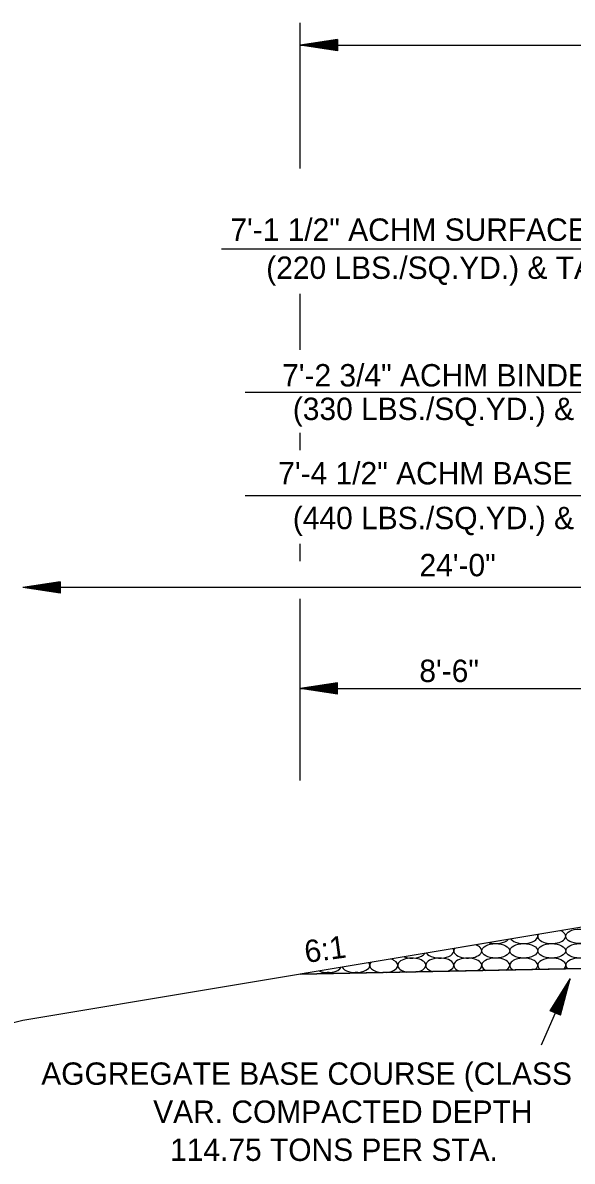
# Model space of a CAD drawing. Extents: x 1371763 to 1372860, y 385599 to 385872.
# Drawn here: x 1372041.39 to 1372056.12, y 385641.36 to 385671.88 of the extents above; entities that cross this region are included whole.
import ezdxf

# ---------------------------------------------------------------- set-up
doc = ezdxf.new("R2010")
doc.units = 0
doc.layers.add('R_Draft', color=7, linetype='Continuous')

msp = doc.modelspace()

# ---------------------------------------------------------------- linework, layer by layer
at = {"layer": 'R_Draft'}
for p, q in [((1372048.826, 385667.967), (1372048.826, 385671.877)), ((1372049.826, 385671.427), (1372048.826, 385671.277)), ((1372048.826, 385671.277), (1372117.962, 385671.277)), ((1372049.826, 385671.127), (1372048.826, 385671.277)), ((1372049.826, 385671.402), (1372048.993, 385671.277)), ((1372049.826, 385671.152), (1372048.993, 385671.277)), ((1372049.826, 385671.376), (1372049.165, 385671.277)), ((1372049.826, 385671.177), (1372049.165, 385671.277)), ((1372049.826, 385671.351), (1372049.331, 385671.277)), ((1372049.826, 385671.202), (1372049.331, 385671.277)), ((1372049.826, 385671.325), (1372049.501, 385671.277)), ((1372049.826, 385671.228), (1372049.501, 385671.277)), ((1372049.826, 385671.3), (1372049.668, 385671.277)), ((1372049.826, 385671.253), (1372049.668, 385671.277)), ((1372049.826, 385671.427), (1372049.826, 385671.127)), ((1372046.717, 385665.82), (1372072.393, 385665.821)), ((1372048.825, 385663.113), (1372048.826, 385664.613)), ((1372047.352, 385661.977), (1372072.393, 385661.977)), ((1372048.826, 385660.416), (1372048.826, 385660.881)), ((1372047.352, 385659.201), (1372072.393, 385659.201)), ((1372048.826, 385657.442), (1372048.826, 385657.908)), ((1372042.39, 385656.889), (1372041.39, 385656.739)), ((1372042.39, 385656.864), (1372041.557, 385656.739)), ((1372042.39, 385656.889), (1372042.39, 385656.589)), ((1372042.39, 385656.589), (1372041.39, 385656.739)), ((1372065.39, 385656.739), (1372041.39, 385656.739)), ((1372042.39, 385656.614), (1372041.557, 385656.739)), ((1372042.39, 385656.838), (1372041.729, 385656.739)), ((1372042.39, 385656.639), (1372041.729, 385656.739)), ((1372042.39, 385656.813), (1372041.896, 385656.739)), ((1372042.39, 385656.664), (1372041.896, 385656.739)), ((1372042.39, 385656.787), (1372042.065, 385656.739)), ((1372042.39, 385656.69), (1372042.065, 385656.739)), ((1372042.39, 385656.762), (1372042.232, 385656.739)), ((1372042.39, 385656.715), (1372042.232, 385656.739)), ((1372048.825, 385651.566), (1372048.826, 385656.43)), ((1372049.826, 385654.182), (1372048.826, 385654.032)), ((1372049.826, 385654.157), (1372048.993, 385654.032)), ((1372049.826, 385654.132), (1372049.165, 385654.032)), ((1372049.826, 385654.107), (1372049.331, 385654.032)), ((1372049.826, 385653.882), (1372049.826, 385654.182)), ((1372048.826, 385654.032), (1372057.39, 385654.032)), ((1372049.826, 385653.882), (1372048.826, 385654.032)), ((1372049.826, 385653.907), (1372048.993, 385654.032)), ((1372049.826, 385653.933), (1372049.165, 385654.032)), ((1372049.826, 385653.958), (1372049.331, 385654.032)), ((1372049.826, 385654.081), (1372049.501, 385654.032)), ((1372049.826, 385653.984), (1372049.501, 385654.032)), ((1372049.826, 385654.056), (1372049.668, 385654.032)), ((1372049.826, 385654.009), (1372049.668, 385654.032)), ((1372057.393, 385647.801), (1372041.393, 385645.134)), ((1372072.393, 385646.844), (1372048.825, 385646.373)), ((1372056.063, 385646.246), (1372055.284, 385644.472)), ((1372055.523, 385645.39), (1372056.063, 385646.246)), ((1372055.798, 385645.27), (1372056.063, 385646.246)), ((1372055.546, 385645.38), (1372055.995, 385646.093)), ((1372055.569, 385645.37), (1372055.926, 385645.935)), ((1372055.752, 385645.29), (1372055.926, 385645.935)), ((1372055.775, 385645.28), (1372055.995, 385646.093)), ((1372055.592, 385645.36), (1372055.859, 385645.783)), ((1372055.616, 385645.35), (1372055.791, 385645.628)), ((1372055.705, 385645.311), (1372055.791, 385645.628)), ((1372055.729, 385645.3), (1372055.859, 385645.783)), ((1372055.798, 385645.27), (1372055.523, 385645.39)), ((1372055.639, 385645.339), (1372055.724, 385645.475)), ((1372055.682, 385645.321), (1372055.724, 385645.475)), ((1372041.393, 385645.134), (1372031.692, 385642.709))]:
    msp.add_line(p, q, dxfattribs=at)
msp.add_lwpolyline([(1372072.393, 385646.844), (1372072.393, 385647.344), (1372064.93, 385647.195), (1372065.099, 385647.531), (1372065.225, 385647.784), (1372065.309, 385647.952), (1372057.393, 385647.636), (1372057.393, 385647.801), (1372048.825, 385646.373)], close=True, dxfattribs=at)
for centre, start_param, end_param in [((1372054.817, 385647.387), 3.5302, 6.517282), ((1372055.567, 385647.387), 2.887829, 6.459274), ((1372055.567, 385647.387), 0.176089, 0.876468), ((1372053.316, 385646.998), 2.807846, 6.741256), ((1372053.316, 385646.998), 0.458071, 0.956451), ((1372054.066, 385647.387), 4.214256, 5.833227), ((1372051.065, 385646.61), 0.755983, 1.041582), ((1372051.816, 385646.61), 5.172304, 9.97112), ((1372051.816, 385646.998), 4.126933, 5.920549), ((1372052.566, 385646.61), 5.332975, 9.762374), ((1372052.566, 385646.998), 3.46436, 6.583122), ((1372053.316, 385646.61), 0.057347, 4.04073), ((1372054.066, 385646.61), 0.254169, 3.929339), ((1372054.817, 385646.61), 0.457389, 3.828496), ((1372055.567, 385646.61), 0.6778, 3.734854), ((1372056.317, 385646.61), 0.937029, 3.646372), ((1372049.565, 385646.61), 4.045333, 6.00215), ((1372050.315, 385646.61), 3.398569, 6.473406), ((1372050.315, 385646.61), 0.190221, 0.365728), ((1372051.065, 385646.61), 2.722715, 4.607551), ((1372051.065, 385646.61), 4.894426, 7.039169), ((1372051.816, 385646.61), 3.687935, 4.329672), ((1372052.566, 385646.61), 3.479188, 4.169002), ((1372053.316, 385646.61), 5.461247, 6.340532), ((1372054.066, 385646.61), 5.572638, 6.537354), ((1372054.817, 385646.61), 5.673481, 6.740574), ((1372055.567, 385646.61), 5.767122, 6.960986), ((1372048.814, 385646.221), 0.928871, 1.133787), ((1372049.565, 385646.221), 1.063036, 2.155755), ((1372050.315, 385646.221), 1.237391, 1.9814)]:
    msp.add_ellipse(centre, major_axis=(0.375, 0), ratio=0.517889, start_param=start_param, end_param=end_param, dxfattribs=at)
for centre in [(1372056.317, 385647.387), (1372054.066, 385646.998), (1372054.817, 385646.998), (1372055.567, 385646.998), (1372056.317, 385646.998)]:
    msp.add_ellipse(centre, major_axis=(0.375, 0), ratio=0.517889, dxfattribs=at)

# ---------------------------------------------------------------- texts
for s, rotation, p in [('7\'-1 1/2" ACHM SURFACE COURSE (1/2")', 360, (1372046.954, 385666.031)), ('(220 LBS./SQ.YD.) & TACK COAT', 360, (1372047.915, 385665.011)), ('7\'-2 3/4" ACHM BINDER COURSE (1")', 360, (1372048.342, 385662.127)), ('(330 LBS./SQ.YD.) & TACK COAT', 360, (1372048.628, 385661.227)), ('7\'-4 1/2" ACHM BASE COURSE (1 1/2")', 360, (1372048.238, 385659.501)), ('(440 LBS./SQ.YD.) & TACK COAT', 360, (1372048.628, 385658.301)), ('24\'-0"', 360, (1372052.023, 385657.039)), ('8\'-6"', 360, (1372052.019, 385654.204)), ('6:1', 7.7154, (1372048.981, 385646.672)), ('AGGREGATE BASE COURSE (CLASS 7)', 0, (1372041.886, 385643.406)), ('VAR. COMPACTED DEPTH', 0, (1372044.886, 385642.386)), ('114.75 TONS PER STA.', 0, (1372045.339, 385641.366))]:
    msp.add_text(s, height=0.6, rotation=rotation, dxfattribs=at).set_placement(p)

doc.saveas('drawing.dxf')
